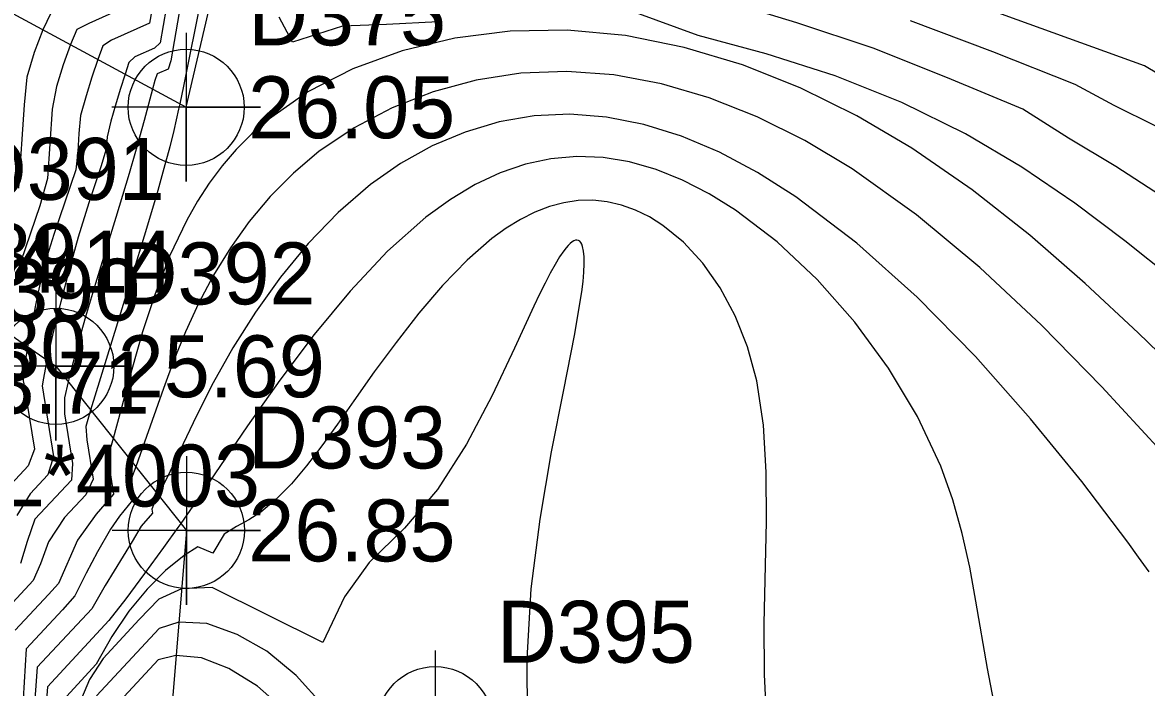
# Model space of a CAD drawing. Extents: x 2356077 to 2359823, y 225951 to 227822.
# Drawn here: x 2356586.03 to 2356631.42, y 227226.48 to 227253.32 of the extents above; entities that cross this region are included whole.
import ezdxf

# ---------------------------------------------------------------- set-up
doc = ezdxf.new("R2010")
doc.units = 0
for name, color, linetype in [('DTM Contours Major', 7, 'Continuous'), ('DTM Contours Minor', 7, 'Continuous'), ('Exist DTM Breakline', 7, 'Continuous'), ('Exist DTM Breakline Cogo Elevation', 7, 'Continuous'), ('Exist DTM Breakline Cogo Number', 7, 'Continuous'), ('Exist DTM Breakline Cogo Point CELL', 7, 'Continuous'), ('Exist DTM Drainline Cogo Comment', 7, 'Continuous'), ('Exist DTM Drainline Cogo Elevation', 7, 'Continuous'), ('Exist DTM Drainline Cogo Number', 7, 'Continuous'), ('PH Exist DTM Point', 7, 'Continuous')]:
    doc.layers.add(name, color=color, linetype=linetype)

msp = doc.modelspace()

# ---------------------------------------------------------------- linework, layer by layer
at = {"layer": 'DTM Contours Major'}
for points in [[(2356593.257, 227254.378), (2356592.537, 227250.747), (2356592.386, 227250.036), (2356592.337, 227249.815), (2356592.137, 227248.957), (2356591.975, 227248.306), (2356591.742, 227247.429), (2356591.493, 227246.541), (2356591.362, 227246.087), (2356590.946, 227244.691), (2356590.505, 227243.249), (2356589.176, 227238.975), (2356588.784, 227237.676), (2356588.591, 227237.022), (2356588.628, 227236.475), (2356588.884, 227234.885), (2356588.584, 227234.252), (2356587.733, 227233.338), (2356587.079, 227232.356), (2356586.764, 227231.475), (2356586.466, 227230.801), (2356585.3, 227229.549)], [(2356587.179, 227253.69), (2356586.859, 227253.026), (2356586.508, 227252.106), (2356586.213, 227251.113), (2356586.099, 227250.001), (2356585.866, 227246.627)], [(2356602.822, 227253.344), (2356600.732, 227253.241), (2356598.948, 227253.175), (2356596.936, 227252.524), (2356596.396, 227253.53)], [(2356632.472, 227242.969), (2356630.551, 227244.508), (2356628.529, 227246.026), (2356626.389, 227247.478), (2356624.112, 227248.822), (2356621.542, 227250.085), (2356618.844, 227251.166), (2356616.062, 227252.053), (2356613.316, 227252.801), (2356610.769, 227253.722)], [(2356616.089, 227225.081), (2356615.991, 227227.002), (2356615.981, 227229.06), (2356616.072, 227233.173), (2356616.065, 227235.166), (2356615.952, 227237.073), (2356615.68, 227238.864), (2356615.307, 227240.229), (2356614.807, 227241.482), (2356614.199, 227242.611), (2356613.499, 227243.604), (2356612.724, 227244.449), (2356611.893, 227245.133), (2356611.349, 227245.475), (2356610.792, 227245.749), (2356610.224, 227245.952), (2356609.647, 227246.084), (2356609.064, 227246.144), (2356608.476, 227246.13), (2356607.894, 227246.045), (2356607.31, 227245.889), (2356606.727, 227245.665), (2356606.145, 227245.375), (2356605.565, 227245.02), (2356604.988, 227244.603), (2356603.982, 227243.728), (2356602.997, 227242.709), (2356602.039, 227241.589), (2356601.117, 227240.41), (2356600.238, 227239.217), (2356599.409, 227238.051), (2356598.746, 227237.108), (2356598.113, 227236.229), (2356597.499, 227235.423), (2356596.892, 227234.702), (2356596.281, 227234.079), (2356595.654, 227233.563), (2356595.171, 227233.251), (2356594.674, 227232.98), (2356594.172, 227232.676), (2356593.724, 227231.905), (2356593.108, 227232.165), (2356592.564, 227231.81), (2356591.811, 227231.199), (2356591.06, 227230.445), (2356590.33, 227229.557), (2356589.639, 227228.547), (2356589.008, 227227.424), (2356587.813, 227226.121)]]:
    msp.add_lwpolyline(points, dxfattribs=at)
at = {"layer": 'DTM Contours Minor'}
for points in [[(2356592.437, 227257.41), (2356591.59, 227252.505), (2356591.356, 227252.281), (2356590.563, 227251.928), (2356590.331, 227251.707), (2356590.175, 227251.232), (2356589.982, 227250.615), (2356589.791, 227249.981), (2356589.602, 227249.332), (2356589.45, 227248.709), (2356589.416, 227248.211), (2356589.197, 227247.495), (2356588.706, 227246.043), (2356588.286, 227244.659), (2356587.921, 227243.337), (2356587.58, 227242.049), (2356587.275, 227240.823), (2356587.02, 227239.691), (2356586.878, 227238.969), (2356586.826, 227238.656), (2356587.285, 227235.802), (2356587.057, 227235.063), (2356586.341, 227234.294), (2356585.796, 227233.422)], [(2356632.546, 227250.858), (2356631.344, 227251.571), (2356616.248, 227257.032)], [(2356592.612, 227255.213), (2356592.016, 227251.768), (2356591.917, 227251.441), (2356591.476, 227251.244), (2356591.371, 227250.974), (2356591.281, 227250.634), (2356590.94, 227249.365), (2356590.593, 227248.114), (2356590.337, 227247.232), (2356589.801, 227245.451), (2356588.982, 227242.781), (2356588.58, 227241.437), (2356588.389, 227240.773), (2356588.207, 227240.115), (2356588.035, 227239.464), (2356587.874, 227238.819), (2356587.725, 227238.177), (2356587.734, 227237.522), (2356588.057, 227235.516), (2356588.004, 227234.854), (2356586.535, 227233.277), (2356586.224, 227232.375), (2356585.957, 227231.48)], [(2356591.421, 227254.734), (2356591.165, 227253.287), (2356589.631, 227252.603), (2356589.275, 227252.374), (2356589.07, 227251.83), (2356588.825, 227251.108), (2356588.596, 227250.354), (2356588.38, 227249.571), (2356588.313, 227248.837), (2356588.262, 227248.112), (2356588.186, 227247.374), (2356587.301, 227244.761), (2356586.897, 227243.466), (2356586.64, 227242.314), (2356586.416, 227241.229), (2356586.234, 227240.235), (2356586.141, 227239.63), (2356586.064, 227239.064), (2356586.057, 227238.857), (2356586.086, 227238.738), (2356586.51, 227236.106), (2356586.261, 227235.433), (2356585.571, 227234.692)], [(2356590.718, 227254.178), (2356588.71, 227253.284), (2356588.225, 227253.033), (2356587.964, 227252.428), (2356587.667, 227251.608), (2356587.404, 227250.736), (2356587.234, 227249.817), (2356587.04, 227247.019), (2356586.725, 227245.926), (2356585.963, 227243.675)], [(2356631.993, 227246.337), (2356630.187, 227247.507), (2356628.274, 227248.657), (2356626.435, 227249.819), (2356623.388, 227251.089), (2356620.383, 227252.278), (2356617.301, 227253.31), (2356614.281, 227254.216)], [(2356631.793, 227249.129), (2356630.122, 227249.968), (2356628.545, 227250.82), (2356625.217, 227252.129), (2356621.895, 227253.387)], [(2356633.148, 227238.804), (2356631.087, 227240.797), (2356628.943, 227242.792), (2356626.708, 227244.735), (2356624.379, 227246.573), (2356621.948, 227248.251), (2356619.725, 227249.558), (2356617.439, 227250.683), (2356615.107, 227251.608), (2356612.747, 227252.317), (2356610.379, 227252.792), (2356608.021, 227253.015), (2356605.723, 227252.976), (2356603.49, 227252.691), (2356601.36, 227252.176), (2356599.37, 227251.446), (2356597.557, 227250.518), (2356595.96, 227249.407), (2356595.286, 227248.82), (2356594.666, 227248.196), (2356594.097, 227247.536), (2356593.576, 227246.84), (2356593.098, 227246.109), (2356592.662, 227245.343), (2356591.972, 227243.891), (2356591.385, 227242.373), (2356590.883, 227240.835), (2356590.446, 227239.319), (2356589.694, 227236.533), (2356589.521, 227235.932), (2356589.514, 227235.482), (2356589.706, 227234.288), (2356589.003, 227233.476), (2356588.247, 227232.424), (2356587.49, 227230.686), (2356587.079, 227230.234), (2356585.737, 227228.793)], [(2356631.999, 227236.027), (2356629.625, 227238.61), (2356627.186, 227241.1), (2356624.686, 227243.437), (2356622.135, 227245.561), (2356619.539, 227247.411), (2356617.624, 227248.555), (2356615.696, 227249.513), (2356613.763, 227250.279), (2356611.833, 227250.844), (2356609.913, 227251.202), (2356608.011, 227251.344), (2356606.16, 227251.269), (2356604.355, 227250.99), (2356602.616, 227250.521), (2356600.964, 227249.876), (2356599.419, 227249.067), (2356598.004, 227248.109), (2356596.975, 227247.243), (2356596.039, 227246.302), (2356595.19, 227245.294), (2356594.426, 227244.231), (2356593.744, 227243.124), (2356593.138, 227241.983), (2356592.611, 227240.839), (2356592.143, 227239.689), (2356591.721, 227238.552), (2356590.964, 227236.386), (2356590.603, 227235.39), (2356590.427, 227234.932), (2356590.384, 227234.59), (2356590.473, 227234.037), (2356589.951, 227233.396), (2356589.581, 227232.871), (2356589.054, 227231.961), (2356588.602, 227231.09), (2356588.146, 227230.183), (2356587.65, 227229.622), (2356586.184, 227228.048), (2356586.056, 227226.03)], [(2356631.525, 227231.147), (2356631.101, 227231.741), (2356630.665, 227232.345), (2356628.808, 227234.796), (2356626.742, 227237.325), (2356624.511, 227239.834), (2356622.158, 227242.229), (2356619.727, 227244.411), (2356617.262, 227246.286), (2356615.714, 227247.266), (2356614.173, 227248.083), (2356612.641, 227248.73), (2356611.123, 227249.205), (2356609.62, 227249.501), (2356608.137, 227249.615), (2356606.695, 227249.547), (2356605.282, 227249.304), (2356603.907, 227248.898), (2356602.577, 227248.336), (2356601.301, 227247.627), (2356600.087, 227246.78), (2356598.78, 227245.655), (2356597.567, 227244.397), (2356596.452, 227243.043), (2356595.439, 227241.629), (2356594.53, 227240.194), (2356593.728, 227238.772), (2356593.308, 227237.959), (2356592.918, 227237.167), (2356591.856, 227234.934), (2356591.513, 227234.248), (2356591.344, 227233.924), (2356591.257, 227233.676), (2356591.281, 227233.522), (2356590.828, 227232.988), (2356590.46, 227232.37), (2356589.373, 227230.594), (2356588.826, 227229.659), (2356586.63, 227227.301), (2356586.484, 227225.451)], [(2356625.323, 227225.567), (2356625.001, 227227.248), (2356624.536, 227229.973), (2356624.282, 227231.335), (2356623.977, 227232.697), (2356623.597, 227234.058), (2356623.115, 227235.417), (2356622.179, 227237.421), (2356621.006, 227239.375), (2356619.641, 227241.231), (2356618.126, 227242.942), (2356616.507, 227244.463), (2356614.828, 227245.746), (2356613.761, 227246.411), (2356612.689, 227246.96), (2356611.616, 227247.389), (2356610.544, 227247.693), (2356609.476, 227247.868), (2356608.413, 227247.911), (2356607.372, 227247.82), (2356606.341, 227247.598), (2356605.319, 227247.249), (2356604.309, 227246.776), (2356603.31, 227246.181), (2356602.324, 227245.467), (2356600.768, 227244.087), (2356599.258, 227242.48), (2356597.806, 227240.722), (2356596.424, 227238.885), (2356595.123, 227237.045), (2356592.909, 227233.8), (2356592.423, 227233.105), (2356592.305, 227232.939), (2356591.719, 227232.128), (2356590.953, 227231.088), (2356590.21, 227230.062), (2356589.523, 227229.182), (2356587.04, 227226.516), (2356586.907, 227224.774)], [(2356606.456, 227225.612), (2356606.415, 227226.623), (2356606.411, 227227.646), (2356606.576, 227230.459), (2356606.932, 227233.276), (2356607.398, 227235.99), (2356607.891, 227238.494), (2356608.328, 227240.682), (2356608.625, 227242.448), (2356608.674, 227242.871), (2356608.705, 227243.248), (2356608.717, 227243.578), (2356608.712, 227243.86), (2356608.69, 227244.095), (2356608.65, 227244.28), (2356608.617, 227244.371), (2356608.578, 227244.443), (2356608.532, 227244.495), (2356608.481, 227244.528), (2356608.424, 227244.541), (2356608.362, 227244.535), (2356608.295, 227244.51), (2356608.223, 227244.466), (2356608.147, 227244.404), (2356608.066, 227244.323), (2356607.98, 227244.225), (2356607.89, 227244.108), (2356607.721, 227243.859), (2356607.538, 227243.557), (2356607.343, 227243.205), (2356607.136, 227242.805), (2356606.915, 227242.36), (2356606.683, 227241.873), (2356605.901, 227240.172), (2356604.998, 227238.263), (2356603.963, 227236.307), (2356602.786, 227234.468), (2356601.457, 227232.906), (2356600.025, 227231.533), (2356599.03, 227230.141), (2356598.163, 227228.3), (2356593.697, 227230.519), (2356592.453, 227230.465), (2356591.539, 227230.041), (2356590.749, 227229.224), (2356589.287, 227227.655), (2356588.735, 227226.81), (2356588.262, 227225.693)], [(2356598.199, 227225.727), (2356597.086, 227226.964), (2356595.895, 227227.951), (2356594.707, 227228.617), (2356593.474, 227229.06), (2356592.342, 227229.12), (2356591.548, 227228.857), (2356589.021, 227226.143)], [(2356596.66, 227225.521), (2356595.515, 227226.532), (2356594.368, 227227.254), (2356593.261, 227227.673), (2356592.23, 227227.776), (2356591.515, 227227.595), (2356589.277, 227225.193)]]:
    msp.add_lwpolyline(points, dxfattribs=at)
at = {"layer": 'Exist DTM Breakline'}
for points in [[(2356592.549, 227288.356), (2356582.582, 227270.24), (2356579.63, 227256.937), (2356592.641, 227249.897), (2356595.601, 227262.555), (2356603.607, 227269.245)], [(2356575.82, 227148.639), (2356572.681, 227182.58), (2356573.963, 227212.061), (2356577.748, 227240.207), (2356581.287, 227243.662), (2356587.377, 227239.444), (2356592.648, 227232.822), (2356591.439, 227218.21), (2356593.678, 227194.877), (2356594.225, 227153.117)]]:
    msp.add_lwpolyline(points, dxfattribs=at)
at = {"layer": 'Exist DTM Breakline Cogo Point CELL'}
for points in [[(2356592.641, 227252.897), (2356592.641, 227246.897), (2356592.641, 227249.897), (2356595.641, 227249.897), (2356589.641, 227249.897)], [(2356587.377, 227242.444), (2356587.377, 227236.444), (2356587.377, 227239.444), (2356590.377, 227239.444), (2356584.377, 227239.444)], [(2356592.648, 227235.822), (2356592.648, 227229.822), (2356592.648, 227232.822), (2356595.648, 227232.822), (2356589.648, 227232.822)], [(2356602.695, 227227.982), (2356602.695, 227221.982), (2356602.695, 227224.982), (2356605.695, 227224.982), (2356599.695, 227224.982)]]:
    msp.add_lwpolyline(points, dxfattribs=at)
for centre in [(2356592.641, 227249.897), (2356587.377, 227239.444), (2356592.648, 227232.822), (2356602.695, 227224.982)]:
    msp.add_circle(centre, 2.344, dxfattribs=at)
at = {"layer": 'PH Exist DTM Point'}
msp.add_line((2356608.236, 227244.504), (2356608.236, 227244.504), dxfattribs=at)

# ---------------------------------------------------------------- texts
at = {"layer": 'Exist DTM Breakline Cogo Elevation'}
for s, p in [('26.05', (2356595.141, 227248.647)), ('24.14', (2356583.787, 227242.412)), ('23.80', (2356580.248, 227238.957)), ('25.69', (2356589.877, 227238.194)), ('26.85', (2356595.148, 227231.572))]:
    msp.add_text(s, height=2.5, dxfattribs=at).set_placement(p)
at = {"layer": 'Exist DTM Breakline Cogo Number'}
for s, p in [('D375', (2356595.141, 227252.397)), ('D391', (2356583.787, 227246.162)), ('D389', (2356580.248, 227242.707)), ('D392', (2356589.877, 227241.944)), ('D393', (2356595.148, 227235.322)), ('D395', (2356605.195, 227227.483))]:
    msp.add_text(s, height=2.5, dxfattribs=at).set_placement(p)
at = {"layer": 'Exist DTM Drainline Cogo Comment'}
msp.add_text('EL*4003', height=2.5, dxfattribs=at).set_placement((2356582.797, 227233.787))
at = {"layer": 'Exist DTM Drainline Cogo Elevation'}
msp.add_text('23.71', height=2.5, dxfattribs=at).set_placement((2356582.797, 227237.537))
at = {"layer": 'Exist DTM Drainline Cogo Number'}
msp.add_text('D390', height=2.5, dxfattribs=at).set_placement((2356582.797, 227241.287))

doc.saveas('drawing.dxf')
